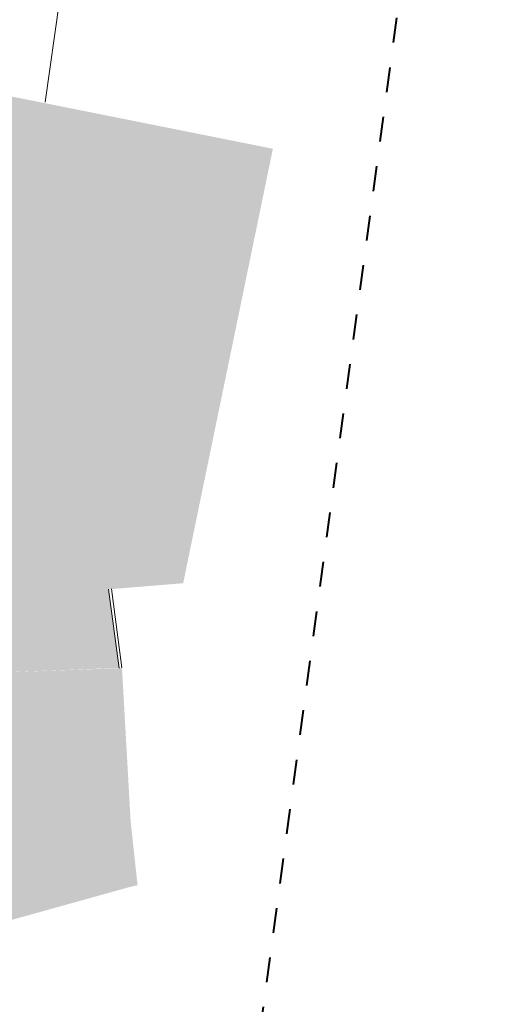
# Model space of a CAD drawing. Header units: inches. Extents: x -433 to 341, y -109 to 237.
# Tile 319 of 335: x -10 to 0, y 26 to 46. Entities that reach past the tile are written whole.
import ezdxf

# ---------------------------------------------------------------- set-up
doc = ezdxf.new("R2010")
doc.units = ezdxf.units.IN
doc.header["$MEASUREMENT"] = 0
doc.linetypes.add('218-500', pattern=[1, 0.5, -0.5])
for name, color, linetype, lineweight in [('1 granica opracowania', 1, '218-500', 40), ('1_mata', 7, 'Continuous', 5), ('1_projektowane', 7, 'Continuous', 5), ('1_trawa', 82, 'Continuous', 5)]:
    doc.layers.add(name, color=color, linetype=linetype, lineweight=lineweight)
picture_1 = doc.add_image_def('image1.jpg', size_in_pixel=(9921, 7015))

msp = doc.modelspace()

# ---------------------------------------------------------------- hatches: boundary and pattern name
at = {"layer": '1_trawa'}
h = msp.add_hatch(dxfattribs=at)
h.set_pattern_fill('GRASS', color=256, scale=0.5)
h.paths.add_polyline_path([(-17.636, 46.002), (-19.619, 34.359), (-19.561, 34.359), (-19.906, 32.751), (-16.17, 32.118), (-16.567, 33.472), (-13.689, 34.318), (-13.507, 36.947), (-14.98, 37.23), (-14.033, 42.14), (-11.088, 41.572), (-12.034, 36.663), (-13.507, 36.947), (-13.689, 34.318), (-13.616, 34.068), (-13.172, 32.558), (-10.92, 33.104), (-7.746, 33.219), (-7.954, 34.8), (-6.461, 34.922), (-4.663, 43.629), (-12.465, 45.189)])
h.paths.add_polyline_path([(-19.906, 32.751), (-20.768, 28.225), (-14.047, 27.019), (-7.529, 28.835), (-7.375, 28.869), (-7.514, 30.156), (-7.687, 33.227), (-10.92, 33.104), (-13.172, 32.558), (-11.998, 28.561), (-14.876, 27.715), (-16.17, 32.118)])
h.paths.add_polyline_path([(-7.907, 12.407), (-6.886, 20.607), (-19.771, 21.556), (-19.64, 24.156), (-26.378, 24.533), (-26.69, 18.94), (-26.142, 18.909), (-26.092, 18.907), (-26.173, 17.411), (-20.683, 17.069), (-20.422, 19.554), (-14.248, 19.274), (-14.619, 13.333)])
h.paths.add_polyline_path([(-26.597, 20.618), (-39.141, 21.188), (-39.622, 12.297), (-29.494, 11.583), (-29.035, 19.106), (-32.401, 19.304), (-32.564, 16.309), (-34.561, 16.417), (-34.642, 14.92), (-38.636, 15.137), (-38.252, 19.65), (-26.688, 18.941)])

# ---------------------------------------------------------------- linework, layer by layer
at = {"layer": '1 granica opracowania'}
msp.add_lwpolyline([(-1.731, 49.592), (-33.983, 55.309), (-45.235, 9.474), (-7.46, 7.105), (-1.731, 49.592)], dxfattribs=at)
at = {"layer": '1_projektowane'}
for points in [[(-8.936, 46.596), (-9.228, 44.565)], [(-7.746, 33.219), (-7.954, 34.8)], [(-7.687, 33.227), (-7.895, 34.807)]]:
    msp.add_lwpolyline(points, dxfattribs=at)

# ---------------------------------------------------------------- pictures from other files: only their frames are drawn
at = {"layer": '1_mata'}
image = msp.add_image(picture_1, insert=(46.712, -108.654), size_in_units=(210.521, 148.857), rotation=90, dxfattribs=dict(at, fade=30))
image.dxf.flags = 7

doc.saveas('drawing.dxf')
